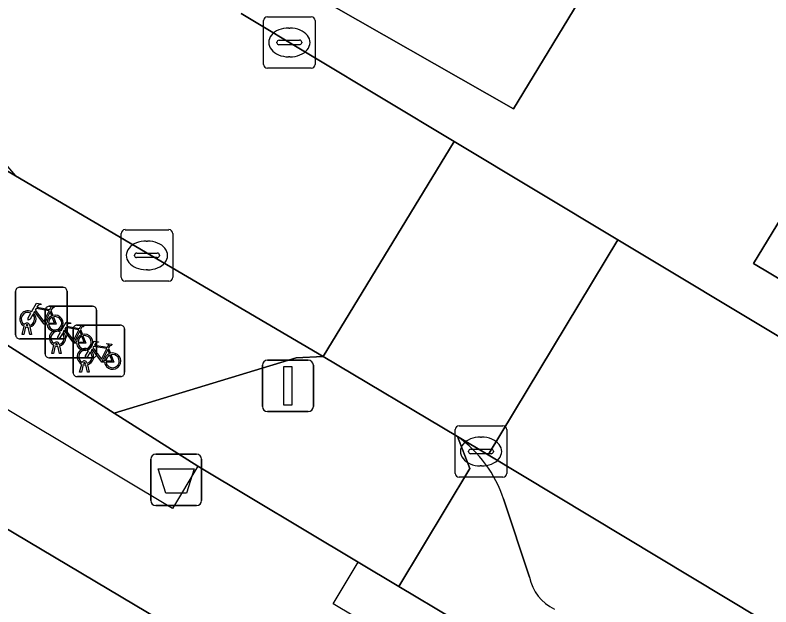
# Model space of a CAD drawing. Extents: x 158455 to 159797, y 387218 to 388672.
# Drawn here: x 159273.54 to 159288.22, y 388199.4 to 388210.9 of the extents above; entities that cross this region are included whole.
import ezdxf

# ---------------------------------------------------------------- set-up
doc = ezdxf.new("R2010")
doc.units = 0
for name, color, linetype in [('IMGEO_Afvalbak', 7, 'Continuous'), ('IMGEO_Erf', 7, 'Continuous'), ('IMGEO_Fietsenrek', 7, 'Continuous'), ('IMGEO_Kolk', 7, 'Continuous'), ('IMGEO_Lichtmast', 7, 'Continuous'), ('IMGEO_Pand', 7, 'Continuous'), ('IMGEO_Pand_overbouw', 7, 'Continuous'), ('IMGEO_Parkeervlak_open', 7, 'Continuous'), ('IMGEO_Rijbaan_lokaal_open', 7, 'Continuous'), ('IMGEO_Voetpad_open', 7, 'Continuous')]:
    doc.layers.add(name, color=color, linetype=linetype)

msp = doc.modelspace()

# ---------------------------------------------------------------- linework, layer by layer
at = {"layer": 'IMGEO_Afvalbak'}
for p, q in [((159276.275, 388202.366), (159277.065, 388202.366)), ((159277.065, 388202.366), (159276.275, 388202.366)), ((159276.175, 388201.466), (159276.175, 388202.266)), ((159276.175, 388202.266), (159276.175, 388201.466)), ((159277.165, 388202.266), (159277.165, 388201.466)), ((159277.165, 388201.466), (159277.165, 388202.266)), ((159277.065, 388201.366), (159276.275, 388201.366)), ((159276.275, 388201.366), (159277.065, 388201.366))]:
    msp.add_line(p, q, dxfattribs=at)
msp.add_lwpolyline([(159276.318, 388202.08), (159277.022, 388202.08), (159276.873, 388201.61), (159276.467, 388201.61), (159276.318, 388202.08)], dxfattribs=at)
for centre, start, end in [((159276.275, 388202.266), 90, 180), ((159276.275, 388202.266), 90, 180), ((159277.065, 388202.266), 0, 90), ((159277.065, 388202.266), 360, 90), ((159276.275, 388201.466), 180, 270), ((159276.275, 388201.466), 180, 270), ((159277.065, 388201.466), 270, 0), ((159277.065, 388201.466), 270, 0)]:
    msp.add_arc(centre, 0.1, start, end, dxfattribs=at)
at = {"layer": 'IMGEO_Erf'}
msp.add_lwpolyline([(159284.676, 388196.495), (159285.16, 388197.306), (159280.997, 388199.795), (159280.203, 388200.27), (159277.089, 388202.133), (159275.468, 388203.163), (159272.31, 388205.169), (159271.736, 388204.222), (159270.691, 388202.514), (159283.611, 388194.827), (159282.989, 388193.781), (159295.371, 388186.415), (159296.076, 388187.594), (159296.4, 388188.135), (159296.269, 388188.213), (159296.849, 388189.223), (159292.294, 388191.91), (159289.12, 388193.808)], close=True, dxfattribs=at)
at = {"layer": 'IMGEO_Fietsenrek'}
for p, q in [((159273.626, 388205.609), (159274.467, 388205.609)), ((159274.467, 388205.609), (159273.626, 388205.609)), ((159273.551, 388204.684), (159273.551, 388205.525)), ((159273.551, 388205.525), (159273.551, 388204.684)), ((159274.551, 388205.534), (159274.551, 388204.693)), ((159274.551, 388204.693), (159274.551, 388205.534)), ((159274.126, 388204.315), (159274.126, 388205.156)), ((159274.126, 388205.156), (159274.126, 388204.315)), ((159274.201, 388205.24), (159275.042, 388205.24)), ((159275.042, 388205.24), (159274.201, 388205.24)), ((159274.238, 388205.158), (159274.274, 388205.063)), ((159275.126, 388205.165), (159275.126, 388204.324)), ((159275.126, 388204.324), (159275.126, 388205.165)), ((159273.678, 388204.693), (159273.717, 388204.853)), ((159273.789, 388204.865), (159273.788, 388204.869)), ((159273.82, 388204.876), (159273.821, 388204.869)), ((159274.744, 388204.874), (159275.585, 388204.874)), ((159275.585, 388204.874), (159274.744, 388204.874)), ((159273.747, 388204.841), (159273.712, 388204.693)), ((159273.83, 388204.693), (159273.796, 388204.835)), ((159273.828, 388204.839), (159273.863, 388204.693)), ((159274.669, 388203.949), (159274.669, 388204.79)), ((159274.669, 388204.79), (159274.669, 388203.949)), ((159274.813, 388204.789), (159274.849, 388204.694)), ((159275.669, 388204.799), (159275.669, 388203.958)), ((159275.669, 388203.958), (159275.669, 388204.799)), ((159274.476, 388204.609), (159273.635, 388204.609)), ((159273.635, 388204.609), (159274.476, 388204.609)), ((159273.712, 388204.693), (159273.678, 388204.693)), ((159273.863, 388204.693), (159273.83, 388204.693)), ((159274.253, 388204.324), (159274.292, 388204.484)), ((159274.322, 388204.472), (159274.287, 388204.324)), ((159274.364, 388204.496), (159274.363, 388204.5)), ((159274.405, 388204.324), (159274.371, 388204.466)), ((159274.395, 388204.507), (159274.396, 388204.5)), ((159274.403, 388204.47), (159274.438, 388204.324)), ((159275.356, 388204.423), (159275.392, 388204.328)), ((159274.287, 388204.324), (159274.253, 388204.324)), ((159274.438, 388204.324), (159274.405, 388204.324)), ((159275.051, 388204.24), (159274.21, 388204.24)), ((159274.21, 388204.24), (159275.051, 388204.24)), ((159274.796, 388203.958), (159274.835, 388204.118)), ((159274.907, 388204.13), (159274.906, 388204.134)), ((159274.938, 388204.141), (159274.939, 388204.134)), ((159274.865, 388204.106), (159274.83, 388203.958)), ((159274.948, 388203.958), (159274.914, 388204.1)), ((159274.946, 388204.104), (159274.981, 388203.958)), ((159275.594, 388203.874), (159274.753, 388203.874)), ((159274.753, 388203.874), (159275.594, 388203.874)), ((159274.83, 388203.958), (159274.796, 388203.958)), ((159274.981, 388203.958), (159274.948, 388203.958))]:
    msp.add_line(p, q, dxfattribs=at)
for points in [[(159273.864, 388205.135), (159273.959, 388205.299), (159274.045, 388205.285), (159274.047, 388205.276), (159273.991, 388205.265), (159273.964, 388205.22), (159274.22, 388205.179)], [(159274.16, 388204.891), (159274.11, 388204.891), (159273.919, 388205.142), (159273.9, 388205.11)], [(159274.207, 388205.154), (159273.95, 388205.195), (159273.933, 388205.166), (159274.1, 388204.946), (159274.207, 388205.154)], [(159274.22, 388205.179), (159274.245, 388205.228), (159274.239, 388205.232), (159274.216, 388205.236), (159274.204, 388205.243), (159274.203, 388205.246), (159274.205, 388205.251), (159274.3, 388205.236), (159274.302, 388205.226), (159274.292, 388205.213), (159274.28, 388205.207), (159274.266, 388205.213), (159274.238, 388205.158)], [(159273.885, 388205.083), (159273.833, 388204.993), (159273.793, 388204.968), (159273.794, 388205.015), (159273.849, 388205.109)], [(159274.255, 388205.056), (159274.225, 388205.133), (159274.116, 388204.915), (159274.159, 388204.915)], [(159274.189, 388204.915), (159274.309, 388204.914), (159274.265, 388205.028)], [(159274.285, 388205.035), (159274.34, 388204.89), (159274.19, 388204.89)], [(159274.439, 388204.766), (159274.534, 388204.93), (159274.62, 388204.916), (159274.622, 388204.907), (159274.566, 388204.896), (159274.539, 388204.851), (159274.795, 388204.81)], [(159274.795, 388204.81), (159274.82, 388204.859), (159274.814, 388204.863), (159274.791, 388204.867), (159274.779, 388204.874), (159274.778, 388204.877), (159274.78, 388204.882), (159274.875, 388204.867), (159274.877, 388204.857), (159274.867, 388204.844), (159274.855, 388204.838), (159274.841, 388204.844), (159274.813, 388204.789)], [(159274.46, 388204.714), (159274.408, 388204.624), (159274.368, 388204.599), (159274.369, 388204.646), (159274.424, 388204.74)], [(159274.735, 388204.522), (159274.685, 388204.522), (159274.494, 388204.773), (159274.475, 388204.741)], [(159274.782, 388204.785), (159274.525, 388204.826), (159274.508, 388204.797), (159274.675, 388204.577), (159274.782, 388204.785)], [(159274.83, 388204.687), (159274.8, 388204.764), (159274.691, 388204.546), (159274.734, 388204.546)], [(159274.764, 388204.546), (159274.884, 388204.545), (159274.84, 388204.659)], [(159274.86, 388204.666), (159274.915, 388204.521), (159274.765, 388204.521)], [(159274.982, 388204.4), (159275.077, 388204.564), (159275.163, 388204.55), (159275.165, 388204.541), (159275.109, 388204.53), (159275.082, 388204.485), (159275.338, 388204.444)], [(159275.325, 388204.419), (159275.068, 388204.46), (159275.051, 388204.431), (159275.218, 388204.211), (159275.325, 388204.419)], [(159275.338, 388204.444), (159275.363, 388204.493), (159275.357, 388204.497), (159275.334, 388204.501), (159275.322, 388204.508), (159275.321, 388204.511), (159275.323, 388204.516), (159275.418, 388204.501), (159275.42, 388204.491), (159275.41, 388204.478), (159275.398, 388204.472), (159275.384, 388204.478), (159275.356, 388204.423)], [(159275.003, 388204.348), (159274.951, 388204.258), (159274.911, 388204.233), (159274.912, 388204.28), (159274.967, 388204.374)], [(159275.278, 388204.156), (159275.228, 388204.156), (159275.037, 388204.407), (159275.018, 388204.375)], [(159275.373, 388204.321), (159275.343, 388204.398), (159275.234, 388204.18), (159275.277, 388204.18)], [(159275.307, 388204.18), (159275.427, 388204.179), (159275.383, 388204.293)], [(159275.403, 388204.3), (159275.458, 388204.155), (159275.308, 388204.155)]]:
    msp.add_lwpolyline(points, dxfattribs=at)
for centre, radius, start, end in [((159273.629, 388205.531), 0.0779, 92.4484, 184.2845), ((159273.629, 388205.531), 0.0779, 92.4484, 184.2845), ((159274.473, 388205.531), 0.0779, 2.4484, 94.2845), ((159274.473, 388205.531), 0.0779, 2.4484, 94.2845), ((159273.791, 388204.994), 0.159, 62.6766, 242.1369), ((159274.204, 388205.162), 0.0779, 92.4484, 184.2845), ((159274.204, 388205.162), 0.0779, 92.4484, 184.2845), ((159275.048, 388205.162), 0.0779, 2.4484, 94.2845), ((159275.048, 388205.162), 0.0779, 2.4484, 94.2845), ((159273.791, 388204.994), 0.129, 63.3192, 238.903), ((159273.791, 388204.994), 0.129, 283.6043, 43.4302), ((159273.791, 388204.994), 0.159, 283.5766, 46.6042), ((159274.318, 388204.91), 0.159, 113.3408, 178.3217), ((159274.318, 388204.91), 0.159, 187.0065, 105.7708), ((159274.318, 388204.91), 0.129, 113.923, 177.9556), ((159274.318, 388204.91), 0.129, 188.6715, 104.5883), ((159273.771, 388204.865), 0.0499, 12.8025, 158.6934), ((159273.771, 388204.865), 0.0174, 12.8025, 163.4502), ((159273.791, 388204.994), 0.129, 253.415, 269.0204), ((159274.747, 388204.796), 0.0779, 92.4484, 184.2845), ((159274.747, 388204.796), 0.0779, 92.4484, 184.2845), ((159275.591, 388204.796), 0.0779, 2.4484, 94.2845), ((159275.591, 388204.796), 0.0779, 2.4484, 94.2845), ((159273.791, 388204.994), 0.159, 253.9967, 271.7867), ((159274.366, 388204.625), 0.159, 62.6766, 242.1369), ((159274.366, 388204.625), 0.129, 63.3192, 238.903), ((159274.366, 388204.625), 0.129, 283.6043, 43.4302), ((159274.366, 388204.625), 0.159, 283.5766, 46.6042), ((159273.629, 388204.687), 0.0779, 182.4484, 274.2845), ((159273.629, 388204.687), 0.0779, 182.4484, 274.2845), ((159274.473, 388204.687), 0.0779, 272.4484, 4.2845), ((159274.473, 388204.687), 0.0779, 272.4484, 4.2845), ((159274.893, 388204.541), 0.159, 113.3408, 178.3217), ((159274.893, 388204.541), 0.159, 187.0065, 105.7708), ((159274.893, 388204.541), 0.129, 113.923, 177.9556), ((159274.893, 388204.541), 0.129, 188.6715, 104.5883), ((159274.346, 388204.496), 0.0499, 12.8025, 158.6934), ((159274.366, 388204.625), 0.159, 253.9967, 271.7867), ((159274.346, 388204.496), 0.0174, 12.8025, 163.4502), ((159274.366, 388204.625), 0.129, 253.415, 269.0204), ((159274.909, 388204.259), 0.159, 62.6766, 242.1369), ((159274.204, 388204.318), 0.0779, 182.4484, 274.2845), ((159274.204, 388204.318), 0.0779, 182.4484, 274.2845), ((159274.909, 388204.259), 0.129, 63.3192, 238.903), ((159274.909, 388204.259), 0.129, 283.6043, 43.4302), ((159274.909, 388204.259), 0.159, 283.5766, 46.6042), ((159275.048, 388204.318), 0.0779, 272.4484, 4.2845), ((159275.048, 388204.318), 0.0779, 272.4484, 4.2845), ((159275.436, 388204.175), 0.159, 113.3408, 178.3217), ((159275.436, 388204.175), 0.159, 187.0065, 105.7708), ((159275.436, 388204.175), 0.129, 113.923, 177.9556), ((159275.436, 388204.175), 0.129, 188.6715, 104.5883), ((159274.889, 388204.13), 0.0499, 12.8025, 158.6934), ((159274.889, 388204.13), 0.0174, 12.8025, 163.4502), ((159274.909, 388204.259), 0.129, 253.415, 269.0204), ((159274.909, 388204.259), 0.159, 253.9967, 271.7867), ((159274.747, 388203.952), 0.0779, 182.4484, 274.2845), ((159274.747, 388203.952), 0.0779, 182.4484, 274.2845), ((159275.591, 388203.952), 0.0779, 272.4484, 4.2845), ((159275.591, 388203.952), 0.0779, 272.4484, 4.2845)]:
    msp.add_arc(centre, radius, start, end, dxfattribs=at)
at = {"layer": 'IMGEO_Kolk'}
for p, q in [((159278.442, 388210.868), (159279.294, 388210.868)), ((159278.367, 388209.942), (159278.367, 388210.794)), ((159279.368, 388210.794), (159279.368, 388209.942)), ((159278.855, 388210.648), (159278.88, 388210.648)), ((159278.626, 388210.362), (159278.626, 388210.374)), ((159279.064, 388210.325), (159278.666, 388210.325)), ((159278.669, 388210.411), (159279.067, 388210.411)), ((159279.11, 388210.374), (159279.11, 388210.362)), ((159278.878, 388210.088), (159278.853, 388210.088)), ((159279.294, 388209.868), (159278.442, 388209.868)), ((159275.602, 388205.803), (159275.602, 388206.655)), ((159275.677, 388206.729), (159276.529, 388206.729)), ((159276.603, 388206.655), (159276.603, 388205.803)), ((159276.09, 388206.509), (159276.115, 388206.509)), ((159275.861, 388206.223), (159275.861, 388206.235)), ((159276.299, 388206.186), (159275.901, 388206.186)), ((159275.904, 388206.272), (159276.302, 388206.272)), ((159276.345, 388206.235), (159276.345, 388206.223)), ((159276.113, 388205.949), (159276.088, 388205.949)), ((159276.529, 388205.729), (159275.677, 388205.729)), ((159282.089, 388201.992), (159282.089, 388202.844)), ((159282.164, 388202.918), (159283.016, 388202.918)), ((159283.09, 388202.844), (159283.09, 388201.992)), ((159282.577, 388202.698), (159282.602, 388202.698)), ((159282.348, 388202.412), (159282.348, 388202.424)), ((159282.786, 388202.375), (159282.388, 388202.375)), ((159282.391, 388202.461), (159282.789, 388202.461)), ((159282.832, 388202.424), (159282.832, 388202.412)), ((159282.6, 388202.138), (159282.575, 388202.138)), ((159283.016, 388201.918), (159282.164, 388201.918))]:
    msp.add_line(p, q, dxfattribs=at)
for points in [[(159278.442, 388210.868), (159279.294, 388210.868)], [(159278.367, 388209.942), (159278.367, 388210.794)], [(159279.368, 388210.794), (159279.368, 388209.942)], [(159279.294, 388209.868), (159278.442, 388209.868)], [(159275.602, 388205.803), (159275.602, 388206.655)], [(159275.677, 388206.729), (159276.529, 388206.729)], [(159276.603, 388206.655), (159276.603, 388205.803)], [(159276.529, 388205.729), (159275.677, 388205.729)], [(159282.089, 388201.992), (159282.089, 388202.844)], [(159282.164, 388202.918), (159283.016, 388202.918)], [(159283.09, 388202.844), (159283.09, 388201.992)], [(159283.016, 388201.918), (159282.164, 388201.918)]]:
    msp.add_lwpolyline(points, dxfattribs=at)
for centre, radius, start, end in [((159278.444, 388210.792), 0.0765, 91.552, 178.448), ((159278.444, 388210.792), 0.0765, 91.552, 178.448), ((159279.292, 388210.792), 0.0765, 1.552, 88.448), ((159279.292, 388210.792), 0.0765, 1.552, 88.448), ((159278.666, 388210.371), 0.0403, 85.8775, 175.7526), ((159278.663, 388210.361), 0.0366, 178.938, 274.7102), ((159279.067, 388210.368), 0.043, 264.8664, 352.4533), ((159279.071, 388210.373), 0.0386, 1.7309, 96.639), ((159278.444, 388209.944), 0.0765, 181.552, 268.448), ((159278.444, 388209.944), 0.0765, 181.552, 268.448), ((159279.292, 388209.944), 0.0765, 271.552, 358.448), ((159279.292, 388209.944), 0.0765, 271.552, 358.448), ((159275.679, 388206.653), 0.0765, 91.552, 178.448), ((159275.679, 388206.653), 0.0765, 91.552, 178.448), ((159276.527, 388206.653), 0.0765, 1.552, 88.448), ((159276.527, 388206.653), 0.0765, 1.552, 88.448), ((159275.901, 388206.232), 0.0403, 85.8775, 175.7526), ((159275.898, 388206.222), 0.0366, 178.938, 274.7102), ((159276.302, 388206.229), 0.043, 264.8664, 352.4533), ((159276.306, 388206.234), 0.0386, 1.7309, 96.639), ((159275.679, 388205.805), 0.0765, 181.552, 268.448), ((159275.679, 388205.805), 0.0765, 181.552, 268.448), ((159276.527, 388205.805), 0.0765, 271.552, 358.448), ((159276.527, 388205.805), 0.0765, 271.552, 358.448), ((159282.166, 388202.842), 0.0765, 91.552, 178.448), ((159282.166, 388202.842), 0.0765, 91.552, 178.448), ((159283.014, 388202.842), 0.0765, 1.552, 88.448), ((159283.014, 388202.842), 0.0765, 1.552, 88.448), ((159282.388, 388202.421), 0.0403, 85.8775, 175.7526), ((159282.385, 388202.411), 0.0366, 178.938, 274.7102), ((159282.789, 388202.418), 0.043, 264.8664, 352.4533), ((159282.793, 388202.423), 0.0386, 1.7309, 96.639), ((159282.166, 388201.994), 0.0765, 181.552, 268.448), ((159282.166, 388201.994), 0.0765, 181.552, 268.448), ((159283.014, 388201.994), 0.0765, 271.552, 358.448), ((159283.014, 388201.994), 0.0765, 271.552, 358.448)]:
    msp.add_arc(centre, radius, start, end, dxfattribs=at)
for centre, major_axis, ratio, start_param, end_param in [((159278.854, 388210.368), (-0.387, 0.002), 0.722429, 4.712389, 7.853982), ((159278.879, 388210.368), (-0.39, 0.002), 0.717154, 1.570796, 4.712389), ((159276.089, 388206.229), (-0.387, 0.002), 0.722429, 4.712389, 7.853982), ((159276.114, 388206.229), (-0.39, 0.002), 0.717154, 1.570796, 4.712389), ((159282.576, 388202.418), (-0.387, 0.002), 0.722429, 4.712389, 7.853982), ((159282.601, 388202.418), (-0.39, 0.002), 0.717154, 1.570796, 4.712389)]:
    msp.add_ellipse(centre, major_axis=major_axis, ratio=ratio, start_param=start_param, end_param=end_param, dxfattribs=at)
at = {"layer": 'IMGEO_Lichtmast'}
for p, q in [((159278.444, 388204.193), (159279.234, 388204.193)), ((159279.234, 388204.193), (159278.444, 388204.193)), ((159278.344, 388203.293), (159278.344, 388204.093)), ((159278.344, 388204.093), (159278.344, 388203.293)), ((159279.334, 388204.093), (159279.334, 388203.293)), ((159279.334, 388203.293), (159279.334, 388204.093)), ((159279.234, 388203.193), (159278.444, 388203.193)), ((159278.444, 388203.193), (159279.234, 388203.193))]:
    msp.add_line(p, q, dxfattribs=at)
msp.add_lwpolyline([(159278.764, 388204.068), (159278.914, 388204.068), (159278.914, 388203.318), (159278.764, 388203.318), (159278.764, 388204.068)], dxfattribs=at)
for centre, start, end in [((159278.444, 388204.093), 90, 180), ((159278.444, 388204.093), 90, 180), ((159279.234, 388204.093), 0, 90), ((159279.234, 388204.093), 360, 90), ((159278.444, 388203.293), 180, 270), ((159278.444, 388203.293), 180, 270), ((159279.234, 388203.293), 270, 0), ((159279.234, 388203.293), 270, 0)]:
    msp.add_arc(centre, 0.1, start, end, dxfattribs=at)
at = {"layer": 'IMGEO_Pand'}
msp.add_lwpolyline([(159295.371, 388186.415), (159282.989, 388193.781), (159283.611, 388194.827), (159270.691, 388202.514), (159270.093, 388201.509), (159269.175, 388199.965), (159252.993, 388209.593), (159246.753, 388199.157), (159250.268, 388197.054), (159263.041, 388189.414), (159263.768, 388190.629), (159276.067, 388183.273), (159275.338, 388182.053), (159285.191, 388176.16), (159288.172, 388174.377)], close=True, dxfattribs=at)
at = {"layer": 'IMGEO_Pand_overbouw'}
msp.add_lwpolyline([(159271.736, 388204.222), (159270.691, 388202.514), (159283.611, 388194.827), (159282.989, 388193.781), (159295.371, 388186.415), (159296.076, 388187.594), (159296.4, 388188.135), (159296.269, 388188.213), (159291.713, 388190.938), (159292.294, 388191.91), (159289.12, 388193.808), (159288.535, 388192.829), (159284.078, 388195.494), (159284.676, 388196.495), (159279.718, 388199.46), (159280.203, 388200.27), (159277.089, 388202.133), (159276.599, 388201.313)], close=True, dxfattribs=at)
at = {"layer": 'IMGEO_Parkeervlak_open'}
msp.add_lwpolyline([(159285.058, 388212.113), (159281.924, 388213.982), (159281.01, 388214.5), (159279.177, 388211.392), (159283.22, 388209.076)], close=True, dxfattribs=at)
for points in [[(159271.605, 388205.616), (159272.31, 388205.169), (159275.468, 388203.163), (159278.998, 388204.239), (159279.526, 388204.266), (159273.553, 388207.775), (159272.161, 388208.601)], [(159296.599, 388193.998), (159282.727, 388202.35), (159282.131, 388202.709)], [(159283.028, 388201.495), (159283.53, 388199.978)]]:
    msp.add_lwpolyline(points, dxfattribs=at)
for centre, radius, start, end in [((159280.761, 388200.758), 2.384, 18.0061, 54.9138), ((159284.415, 388200.162), 0.904, 191.745, 243.6748)]:
    msp.add_arc(centre, radius, start, end, dxfattribs=at)
at = {"layer": 'IMGEO_Rijbaan_lokaal_open'}
for points in [[(159273.553, 388207.775), (159279.526, 388204.266), (159282.07, 388208.444), (159277.934, 388210.931)], [(159272.161, 388208.601), (159273.553, 388207.775)], [(159337.443, 388197.497), (159321.923, 388193.851), (159314.219, 388191.941), (159313.792, 388193.866), (159313.745, 388194.065), (159312.214, 388200.728), (159312.118, 388201.147), (159305.943, 388199.687), (159305.976, 388199.531), (159305.888, 388199.512), (159305.585, 388199.443), (159305.493, 388199.83), (159305.662, 388199.867), (159305.64, 388199.96), (159304.264, 388199.661), (159298.692, 388198.451), (159285.247, 388206.534), (159282.727, 388202.35), (159296.599, 388193.998), (159312.829, 388186.418), (159315.657, 388187.105), (159337.246, 388192.351)]]:
    msp.add_lwpolyline(points, dxfattribs=at)
msp.add_lwpolyline([(159282.727, 388202.35), (159285.247, 388206.534), (159282.07, 388208.444), (159279.526, 388204.266), (159282.131, 388202.709)], close=True, dxfattribs=at)
msp.add_arc((159281.868, 388215.267), 11.192, 164.4817, 222.017, dxfattribs=at)
msp.add_arc((159281.868, 388215.267), 11.192, 164.4817, 222.017, dxfattribs=at)
at = {"layer": 'IMGEO_Voetpad_open'}
for points in [[(159277.934, 388210.931), (159282.07, 388208.444), (159285.247, 388206.534), (159298.692, 388198.451), (159304.264, 388199.661), (159305.64, 388199.96), (159304.118, 388206.505), (159303.939, 388206.456), (159303.834, 388206.843), (159304.018, 388206.895), (159302.442, 388213.492), (159302.275, 388213.455), (159302.183, 388213.841), (159302.326, 388213.907), (159299.101, 388227.481)], [(159282.131, 388202.709), (159282.37, 388202.086), (159280.997, 388199.795), (159285.16, 388197.306), (159284.676, 388196.495), (159289.12, 388193.808), (159292.294, 388191.91), (159296.849, 388189.223), (159296.269, 388188.213), (159296.4, 388188.135), (159296.076, 388187.594), (159298.662, 388186.11)], [(159283.53, 388199.978), (159283.028, 388201.495)]]:
    msp.add_lwpolyline(points, dxfattribs=at)
for points in [[(159285.058, 388212.113), (159283.22, 388209.076), (159279.177, 388211.392), (159281.01, 388214.5), (159281.924, 388213.982)], [(159289.834, 388209.284), (159287.882, 388206.073), (159298.389, 388199.8), (159300.377, 388202.984)], [(159289.834, 388209.284), (159300.377, 388202.984), (159298.389, 388199.8), (159287.882, 388206.073)], [(159280.203, 388200.27), (159280.997, 388199.795), (159282.37, 388202.086), (159282.131, 388202.709), (159279.526, 388204.266), (159278.998, 388204.239), (159275.468, 388203.163), (159277.089, 388202.133)]]:
    msp.add_lwpolyline(points, close=True, dxfattribs=at)
for centre, radius, start, end in [((159280.761, 388200.758), 2.384, 18.0061, 54.9138), ((159284.415, 388200.162), 0.904, 191.745, 243.6748)]:
    msp.add_arc(centre, radius, start, end, dxfattribs=at)

doc.saveas('drawing.dxf')
